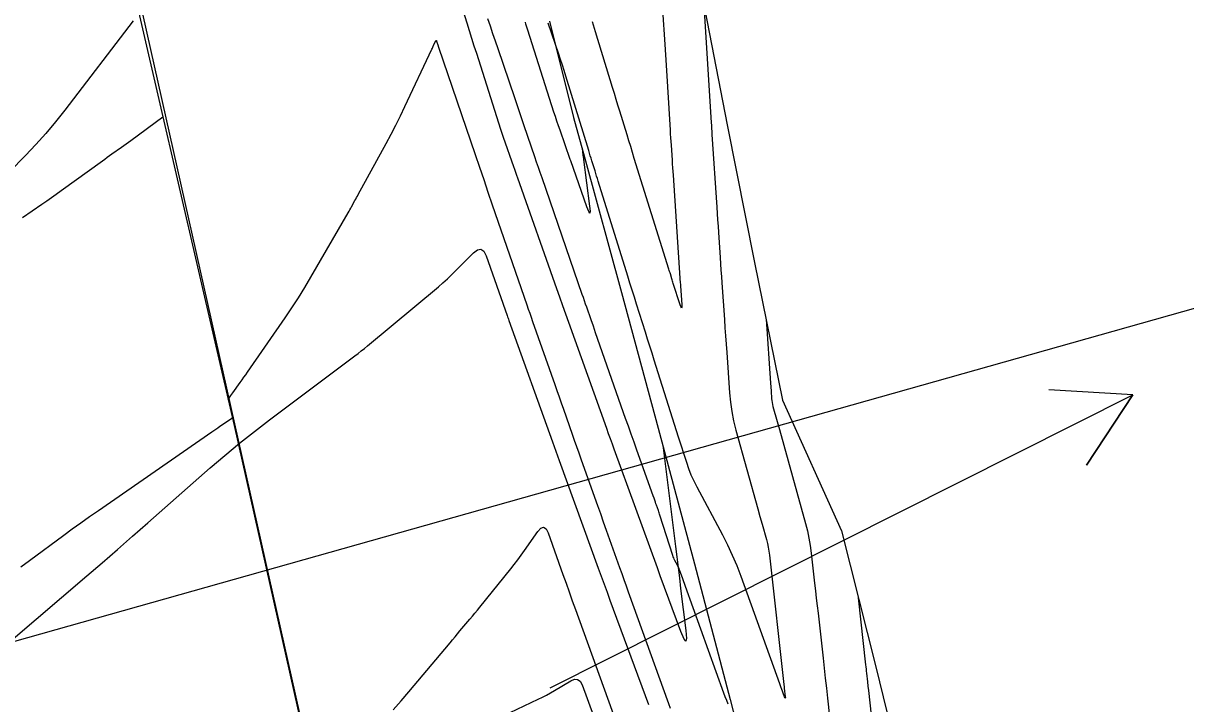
# Model space of a CAD drawing. Extents: x 954385 to 988206, y 1868364 to 1924553.
# Drawn here: x 957869.5 to 957952.4, y 1919517.8 to 1919566.3 of the extents above; entities that cross this region are included whole.
import ezdxf

# ---------------------------------------------------------------- set-up
doc = ezdxf.new("R2010")
doc.units = 0
for name, color, linetype in [('13', 7, 'Continuous'), ('16', 7, 'Continuous'), ('24', 7, 'Continuous'), ('26', 7, 'Continuous'), ('6', 7, 'Continuous'), ('7', 7, 'Continuous'), ('Default', 7, 'Continuous')]:
    doc.layers.add(name, color=color, linetype=linetype)

msp = doc.modelspace()

# ---------------------------------------------------------------- linework, layer by layer
at = {"layer": '13'}
for points in [[(957879.511, 1919559.584), (957877.215, 1919557.916), (957877.047, 1919557.794), (957876.879, 1919557.673), (957876.71, 1919557.552), (957876.541, 1919557.432), (957875.866, 1919556.951), (957875.697, 1919556.831), (957875.528, 1919556.71), (957875.36, 1919556.589), (957875.192, 1919556.468), (957872.239, 1919554.338), (957871.9, 1919554.094), (957871.559, 1919553.852), (957871.218, 1919553.611), (957870.876, 1919553.371), (957869.505, 1919552.416)], [(957884.465, 1919538.15), (957883.576, 1919537.544), (957883.428, 1919537.443), (957883.28, 1919537.341), (957883.132, 1919537.24), (957882.984, 1919537.138), (957874.902, 1919531.548), (957874.28, 1919531.115), (957873.66, 1919530.676), (957873.043, 1919530.233), (957872.43, 1919529.786), (957869.982, 1919527.989), (957869.373, 1919527.536)]]:
    msp.add_lwpolyline(points, dxfattribs=at)
at = {"layer": '16'}
for points in [[(957915.156, 1919536.214), (957916.056, 1919529.003), (957916.149, 1919528.255), (957916.242, 1919527.507), (957916.333, 1919526.759), (957916.424, 1919526.011), (957916.787, 1919523.018), (957916.833, 1919522.451), (957916.792, 1919522.249), (957916.663, 1919522.41), (957916.445, 1919522.935), (957914.974, 1919526.915), (957914.922, 1919527.057), (957914.87, 1919527.199), (957914.818, 1919527.341), (957914.766, 1919527.483), (957911.687, 1919535.939), (957911.553, 1919536.306), (957911.42, 1919536.674), (957911.287, 1919537.041), (957911.155, 1919537.409), (957908.448, 1919544.957), (957908.233, 1919545.558), (957908.018, 1919546.159), (957907.805, 1919546.761), (957907.592, 1919547.362), (957904.807, 1919555.245), (957904.735, 1919555.45), (957904.663, 1919555.655), (957904.591, 1919555.86), (957904.519, 1919556.065), (957903.791, 1919558.146), (957903.742, 1919558.288), (957903.694, 1919558.43), (957903.647, 1919558.573), (957903.601, 1919558.715), (957901.882, 1919564.124), (957901.711, 1919564.663), (957901.54, 1919565.203), (957901.37, 1919565.743), (957901.201, 1919566.282), (957898.715, 1919574.217)], [(957907.064, 1919566.442), (957908.777, 1919559.571), (957909.559, 1919556.753), (957912.212, 1919547.1), (957914.83, 1919537.439), (957917.404, 1919527.768), (957919.947, 1919518.09), (957922.443, 1919508.401), (957924.909, 1919498.706), (957927.267, 1919488.986), (957929.232, 1919479.179), (957931.155, 1919469.361), (957933.04, 1919459.536), (957827.772, 1919435.913)], [(957877.377, 1919566.451), (957872.504, 1919560.096), (957871.839, 1919559.256), (957871.15, 1919558.437), (957870.436, 1919557.639), (957869.697, 1919556.863), (957866.236, 1919553.338)], [(957909.391, 1919557.36), (957909.454, 1919556.891), (957909.465, 1919556.813), (957909.475, 1919556.735), (957909.485, 1919556.656), (957909.496, 1919556.578), (957909.934, 1919553.262), (957909.97, 1919552.895), (957909.949, 1919552.765), (957909.871, 1919552.872), (957909.737, 1919553.214), (957908.583, 1919556.482), (957908.566, 1919556.53), (957908.549, 1919556.579), (957907.821, 1919558.66), (957907.709, 1919558.983), (957907.6, 1919559.307), (957907.493, 1919559.632), (957907.388, 1919559.957), (957905.535, 1919565.786), (957905.489, 1919565.932), (957905.443, 1919566.078), (957905.396, 1919566.225), (957905.35, 1919566.371)], [(957865.029, 1919519.183), (957874.071, 1919526.91), (957875.166, 1919527.849), (957876.257, 1919528.792), (957877.346, 1919529.738), (957878.431, 1919530.689), (957882.885, 1919534.603), (957883.917, 1919535.492), (957884.966, 1919536.36), (957886.031, 1919537.208), (957887.113, 1919538.035), (957893.195, 1919542.59), (957893.425, 1919542.765), (957893.653, 1919542.942), (957893.878, 1919543.123), (957894.101, 1919543.306), (957899.147, 1919547.508), (957899.477, 1919547.791), (957899.8, 1919548.081), (957900.116, 1919548.378), (957900.425, 1919548.684), (957901.646, 1919549.922), (957901.931, 1919550.141), (957902.176, 1919550.181), (957902.381, 1919550.041), (957902.546, 1919549.721), (957904.054, 1919545.453), (957904.084, 1919545.368), (957904.114, 1919545.283), (957904.145, 1919545.198), (957904.175, 1919545.112), (957907.275, 1919536.471), (957907.396, 1919536.134), (957907.517, 1919535.798), (957907.639, 1919535.462), (957907.761, 1919535.125), (957910.552, 1919527.46), (957910.76, 1919526.892), (957910.968, 1919526.324), (957911.176, 1919525.756), (957911.386, 1919525.188), (957914.141, 1919517.733)], [(957894.791, 1919512.65), (957906.263, 1919518.12), (957906.562, 1919518.267), (957906.858, 1919518.42), (957907.151, 1919518.581), (957907.439, 1919518.748), (957908.588, 1919519.429), (957908.853, 1919519.539), (957909.076, 1919519.528), (957909.256, 1919519.396), (957909.393, 1919519.143), (957910.211, 1919516.93)]]:
    msp.add_lwpolyline(points, dxfattribs=at)
at = {"layer": '24'}
for points in [[(957817.372, 1919769.232), (957831.573, 1919731.267), (957843.682, 1919693.162), (957854.383, 1919657.846), (957864.753, 1919618.743), (957875.296, 1919577.825), (957884.584, 1919537.635), (957892.533, 1919502.268), (957902.065, 1919460.502), (957910.491, 1919421.742), (957920.001, 1919379.492)], [(957917.828, 1919568.858), (957919.752, 1919559.041), (957921.699, 1919549.229), (957923.69, 1919539.427), (957927.885, 1919530.12), (957930.346, 1919520.423), (957932.717, 1919510.707), (957933.741, 1919506.417), (957934.995, 1919500.969), (957937.145, 1919491.203), (957939.003, 1919481.371), (957940.73, 1919471.51), (957942.116, 1919463.458), (957942.431, 1919461.643), (957943.817, 1919451.705), (957945.206, 1919441.768), (957946.592, 1919431.831), (957947.423, 1919426.893), (957948.39, 1919421.985), (957948.831, 1919420.127), (957948.144, 1919419.963), (957949.136, 1919411.904), (957950.256, 1919401.907), (957951.583, 1919391.956)]]:
    msp.add_lwpolyline(points, dxfattribs=at)
at = {"layer": '26'}
for points in [[(957857.131, 1919518.928), (957989.451, 1919556.257), (957985.265, 1919551.959), (957989.451, 1919556.257), (957983.636, 1919557.733)], [(957907.131, 1919518.928), (957948.668, 1919539.809), (957945.373, 1919534.795), (957948.668, 1919539.809), (957942.678, 1919540.156)]]:
    msp.add_lwpolyline(points, dxfattribs=at)
at = {"layer": '6'}
for points in [[(957919.802, 1919517.772), (957919.706, 1919518.036), (957919.61, 1919518.3), (957919.514, 1919518.564), (957916.768, 1919526.16), (957916.572, 1919526.702), (957916.342, 1919527.337), (957916.309, 1919527.426), (957916.272, 1919527.513), (957916.232, 1919527.598), (957916.189, 1919527.682), (957916.011, 1919528.016), (957915.968, 1919528.101), (957915.929, 1919528.186), (957915.895, 1919528.274), (957915.864, 1919528.363), (957914.948, 1919531.233), (957914.921, 1919531.316), (957914.893, 1919531.398), (957914.865, 1919531.481), (957914.836, 1919531.563), (957914.7, 1919531.946), (957914.661, 1919532.055), (957914.623, 1919532.165), (957914.525, 1919532.439), (957914.467, 1919532.603), (957913.301, 1919535.877), (957913.1, 1919536.441), (957912.9, 1919537.006), (957912.701, 1919537.57), (957912.503, 1919538.135), (957910.361, 1919544.238), (957910.202, 1919544.692), (957910.043, 1919545.145), (957909.725, 1919546.053), (957909.645, 1919546.28), (957909.566, 1919546.506), (957909.487, 1919546.734), (957909.408, 1919546.961), (957906.538, 1919555.268), (957906.408, 1919555.642), (957906.28, 1919556.017), (957906.151, 1919556.393), (957906.023, 1919556.768), (957905.27, 1919558.984), (957905.102, 1919559.478), (957904.933, 1919559.972), (957904.765, 1919560.467), (957904.597, 1919560.961), (957903.403, 1919564.472), (957903.222, 1919565.005), (957903.041, 1919565.539), (957902.861, 1919566.074), (957902.682, 1919566.608)], [(957922.515, 1919545.21), (957922.835, 1919540.648), (957922.874, 1919540.091), (957922.913, 1919539.535), (957922.926, 1919539.397), (957922.946, 1919539.259), (957922.973, 1919539.123), (957923.007, 1919538.988), (957923.306, 1919537.912), (957923.466, 1919537.336), (957925.324, 1919530.651), (957925.459, 1919530.129), (957925.572, 1919529.602), (957925.664, 1919529.071), (957925.735, 1919528.536), (957925.977, 1919526.389), (957926.037, 1919525.852), (957926.098, 1919525.315), (957926.158, 1919524.778), (957926.219, 1919524.242), (957926.579, 1919521.039), (957926.659, 1919520.327), (957926.738, 1919519.614), (957926.817, 1919518.901), (957926.895, 1919518.188), (957927.344, 1919514.057)]]:
    msp.add_lwpolyline(points, dxfattribs=at)
at = {"layer": '7'}
for points in [[(957918.081, 1919567.567), (957918.511, 1919560.705), (957918.604, 1919559.215), (957918.618, 1919559.002), (957918.631, 1919558.789), (957918.645, 1919558.576), (957918.659, 1919558.364), (957919.002, 1919553.171), (957919.032, 1919552.723), (957919.062, 1919552.275), (957919.091, 1919551.827), (957919.121, 1919551.379), (957919.24, 1919549.587), (957919.27, 1919549.139), (957919.3, 1919548.691), (957919.331, 1919548.243), (957919.362, 1919547.795), (957919.545, 1919545.179), (957919.586, 1919544.594), (957919.627, 1919544.008), (957919.668, 1919543.423), (957919.709, 1919542.838), (957919.911, 1919539.952), (957919.975, 1919539.279), (957920.072, 1919538.612), (957920.204, 1919537.95), (957920.368, 1919537.294), (957921.93, 1919531.675), (957922.082, 1919531.13), (957922.233, 1919530.586), (957922.536, 1919529.497), (957922.606, 1919529.224), (957922.665, 1919528.949), (957922.713, 1919528.671), (957922.75, 1919528.392), (957923.789, 1919519.165), (957923.808, 1919518.999), (957923.813, 1919518.958), (957923.817, 1919518.916), (957923.884, 1919518.299), (957923.89, 1919518.224), (957923.883, 1919518.197), (957923.866, 1919518.218), (957923.837, 1919518.288), (957923.614, 1919518.896), (957923.602, 1919518.927), (957923.497, 1919519.217), (957920.729, 1919526.875), (957920.442, 1919527.627), (957920.128, 1919528.367), (957919.788, 1919529.096), (957919.421, 1919529.813), (957917.591, 1919533.241), (957917.377, 1919533.664), (957917.183, 1919534.096), (957917.009, 1919534.536), (957916.854, 1919534.984), (957916.276, 1919536.793), (957916.132, 1919537.246), (957915.988, 1919537.699), (957915.845, 1919538.151), (957915.702, 1919538.604), (957914.545, 1919542.272), (957914.387, 1919542.772), (957914.229, 1919543.272), (957914.071, 1919543.771), (957913.913, 1919544.271), (957913.28, 1919546.269), (957913.122, 1919546.769), (957912.965, 1919547.269), (957912.808, 1919547.769), (957912.652, 1919548.27), (957910.546, 1919555.039), (957910.489, 1919555.22), (957910.433, 1919555.401), (957910.377, 1919555.582), (957910.32, 1919555.763), (957910.094, 1919556.486), (957910.038, 1919556.667), (957909.982, 1919556.848), (957909.926, 1919557.029), (957909.87, 1919557.211), (957908.241, 1919562.523), (957908.119, 1919562.915), (957907.994, 1919563.306), (957907.867, 1919563.695), (957907.736, 1919564.084), (957906.981, 1919566.303)], [(957915.132, 1919567.25), (957915.287, 1919564.776), (957915.38, 1919563.292), (957915.67, 1919558.668), (957915.687, 1919558.4), (957915.704, 1919558.132), (957915.721, 1919557.864), (957915.739, 1919557.596), (957915.81, 1919556.525), (957915.827, 1919556.258), (957915.845, 1919555.99), (957915.863, 1919555.722), (957915.881, 1919555.454), (957916.366, 1919548.131), (957916.369, 1919548.082), (957916.372, 1919548.034), (957916.376, 1919547.986), (957916.379, 1919547.937), (957916.406, 1919547.551), (957916.498, 1919546.235), (957916.504, 1919546.057), (957916.487, 1919545.994), (957916.449, 1919546.046), (957916.389, 1919546.214), (957915.902, 1919547.749), (957915.876, 1919547.833), (957915.849, 1919547.917), (957915.823, 1919548.001), (957915.797, 1919548.085), (957915.693, 1919548.42), (957915.666, 1919548.504), (957915.64, 1919548.588), (957915.614, 1919548.672), (957915.588, 1919548.756), (957913.121, 1919556.654), (957912.99, 1919557.074), (957912.86, 1919557.494), (957912.73, 1919557.915), (957912.601, 1919558.335), (957912.085, 1919560.018), (957911.956, 1919560.439), (957911.826, 1919560.859), (957911.697, 1919561.28), (957911.568, 1919561.701), (957910.343, 1919565.678), (957910.127, 1919566.38)], [(957884.156, 1919539.486), (957884.22, 1919539.575), (957884.353, 1919539.761), (957884.486, 1919539.946), (957885.018, 1919540.687), (957885.15, 1919540.872), (957885.282, 1919541.058), (957885.413, 1919541.245), (957885.544, 1919541.432), (957888.22, 1919545.291), (957888.702, 1919546.001), (957889.169, 1919546.721), (957889.621, 1919547.45), (957890.059, 1919548.189), (957892.719, 1919552.79), (957892.78, 1919552.896), (957892.841, 1919553.003), (957892.901, 1919553.11), (957892.96, 1919553.217), (957893.195, 1919553.646), (957893.254, 1919553.753), (957893.313, 1919553.86), (957893.372, 1919553.968), (957893.431, 1919554.075), (957895.43, 1919557.727), (957895.777, 1919558.373), (957896.115, 1919559.025), (957896.443, 1919559.683), (957896.761, 1919560.345), (957898.69, 1919564.445), (957898.721, 1919564.511), (957898.751, 1919564.577), (957898.781, 1919564.644), (957898.811, 1919564.71), (957898.945, 1919565.015), (957898.966, 1919565.05), (957898.985, 1919565.062), (957899.003, 1919565.049), (957899.02, 1919565.011), (957899.133, 1919564.676), (957899.141, 1919564.651), (957899.165, 1919564.581), (957901.765, 1919556.936), (957902.071, 1919556.039), (957902.378, 1919555.142), (957902.686, 1919554.245), (957902.995, 1919553.349), (957905.46, 1919546.216), (957905.561, 1919545.923), (957905.663, 1919545.631), (957905.765, 1919545.338), (957905.868, 1919545.045), (957907.442, 1919540.558), (957907.598, 1919540.115), (957907.753, 1919539.672), (957907.908, 1919539.23), (957908.064, 1919538.787), (957908.685, 1919537.015), (957908.841, 1919536.573), (957908.997, 1919536.13), (957909.154, 1919535.688), (957909.311, 1919535.245), (957910.282, 1919532.518), (957910.491, 1919531.93), (957910.701, 1919531.343), (957910.91, 1919530.755), (957911.119, 1919530.167), (957912.069, 1919527.5), (957912.223, 1919527.07), (957912.377, 1919526.64), (957912.531, 1919526.21), (957912.686, 1919525.78), (957915.567, 1919517.812), (957915.685, 1919517.486)], [(957895.917, 1919517.364), (957896.485, 1919518), (957897.041, 1919518.647), (957899.98, 1919522.143), (957900.158, 1919522.354), (957900.335, 1919522.565), (957900.513, 1919522.777), (957900.69, 1919522.988), (957901.4, 1919523.834), (957901.577, 1919524.045), (957901.753, 1919524.258), (957901.928, 1919524.472), (957902.102, 1919524.686), (957904.303, 1919527.41), (957904.558, 1919527.732), (957904.808, 1919528.058), (957905.051, 1919528.388), (957905.289, 1919528.722), (957906.23, 1919530.069), (957906.452, 1919530.315), (957906.651, 1919530.38), (957906.825, 1919530.265), (957906.975, 1919529.968), (957908.029, 1919527.008), (957908.251, 1919526.386), (957908.474, 1919525.764), (957908.697, 1919525.142), (957908.922, 1919524.521), (957911.824, 1919516.494)], [(957930.717, 1919510.604), (957929.832, 1919518.753), (957929.799, 1919519.057), (957929.766, 1919519.36), (957929.7, 1919519.967), (957929.683, 1919520.119), (957929.667, 1919520.271), (957929.65, 1919520.422), (957929.633, 1919520.574), (957929.094, 1919525.357)]]:
    msp.add_lwpolyline(points, dxfattribs=at)
at = {"layer": 'Default'}
msp.add_line((958200.602, 1918129.717), (957843.865, 1919719.405), dxfattribs=at)

doc.saveas('drawing.dxf')
